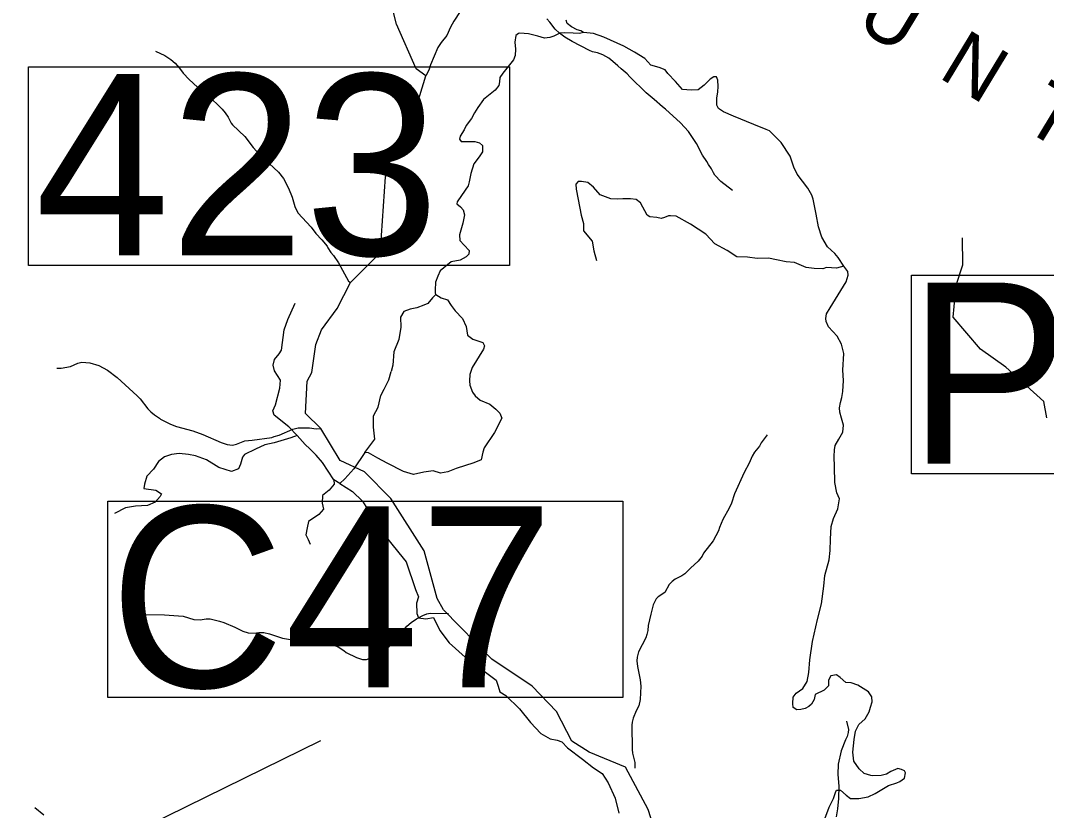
# Model space of a CAD drawing. Extents: x 1248089 to 1457196, y 820910 to 988753.
# Drawn here: x 1300740 to 1308669, y 891661 to 897770 of the extents above; entities that cross this region are included whole.
import ezdxf

# ---------------------------------------------------------------- set-up
doc = ezdxf.new("R2010")
doc.units = 0
for name, color, linetype in [('Exist Geographical Mountain Summit Label', 7, 'Continuous'), ('Exist Hydrographic Creek Single Shore', 7, 'Continuous'), ('Exist Hydrographic Misc Water Feature', 7, 'Continuous'), ('Exist Road Non-System Type 51', 7, 'Continuous'), ('Exist Road Primary US Structure Culvert Number Label', 7, 'Continuous'), ('Exist Road Secondary Structure Standard Bridge Number Label', 7, 'Continuous'), ('Prop Lane Arrow CELL', 7, 'Continuous')]:
    doc.layers.add(name, color=color, linetype=linetype)

msp = doc.modelspace()

# ---------------------------------------------------------------- linework, layer by layer
at = {"layer": 'Exist Hydrographic Creek Single Shore'}
msp.add_lwpolyline([(1308670.9, 894698.4), (1308648.9, 894823.6), (1308354.9, 895088.8), (1308157.9, 895227.5), (1307946.9, 895474.6), (1307969.8, 895723.7), (1308022.8, 895880.1), (1308019.9, 896090.3)], dxfattribs=at)
at = {"layer": 'Exist Hydrographic Misc Water Feature'}
for points in [[(1305652.8, 891476.1), (1305589.9, 891667.9), (1305414.9, 891996.4), (1305133.9, 892113.6), (1305001.8, 892198.3), (1304882.9, 892427.3), (1304694.8, 892621.5), (1304382.8, 892831.1), (1304008.8, 893212.9), (1303960.9, 893299.3), (1303860.8, 893669), (1303602.7, 894074.7), (1303399.7, 894278.9), (1303209.7, 894368.1), (1303061, 894616.1), (1302942.8, 894731.3), (1302956.7, 894980.5), (1302991.8, 895048.8), (1303021.7, 895264.8), (1303066.7, 895378.8), (1303186.8, 895543.9), (1303289.2, 895744.3), (1303496.7, 895951.2), (1303522.8, 895993.4), (1303560.7, 896560.5), (1303614.7, 896743.3), (1303798.8, 897097.5), (1303871.4, 897342.4), (1303796.7, 897396.3), (1303646.7, 897740.7), (1303585.7, 897978.2)], [(1304182.5, 897905.7), (1304088.5, 897764.5), (1304063.2, 897717.2), (1304035.4, 897654.1), (1303989.9, 897599.3), (1303964.7, 897560.1), (1303909, 897425.7), (1303895.9, 897386.2), (1303871.4, 897342.4)], [(1306242.7, 896454.6), (1306152.6, 896525.1), (1306105.9, 896574.6), (1306094.4, 896590.9), (1306079.3, 896623.3), (1306056.2, 896656), (1306044.9, 896680.3), (1306010.2, 896729.3), (1305964.7, 896818.6), (1305901.3, 896910.3), (1305841.2, 896978), (1305724.1, 897085.3), (1305700.6, 897102.1), (1305638.2, 897159.9), (1305575.5, 897209.6), (1305449, 897333.2), (1305427.7, 897357.9), (1305380.7, 897395.2), (1305357.4, 897419.9), (1305318.3, 897453), (1305287, 897477.9), (1305239.7, 897503.2), (1305200.1, 897518.4), (1305160.3, 897527.5), (1305136.6, 897538.2), (1305002.5, 897606.1), (1304947.4, 897639.7), (1304906.2, 897670.9), (1304873.1, 897701.8), (1304830.7, 897757), (1304807.3, 897781.7)], [(1301783, 897533.2), (1301856.1, 897499), (1301901.2, 897467.8), (1301934.4, 897438.9), (1301969.4, 897401.8), (1301998.3, 897363), (1302044.9, 897313.7), (1302173.7, 897196), (1302218.8, 897162.6), (1302267.5, 897115.3), (1302298.6, 897084.4), (1302321.9, 897055.7), (1302344.9, 897023.1), (1302367.6, 896976.5), (1302379.3, 896962.1), (1302472.7, 896871.5), (1302538.4, 896787.5), (1302592.7, 896728), (1302733.1, 896596), (1302771.8, 896546.9), (1302811.7, 896473.8), (1302839.7, 896402.9), (1302859.7, 896330.4), (1302882.4, 896281.7), (1302985.3, 896172.9), (1303021.9, 896123.7), (1303068.6, 896074.4), (1303109.3, 896025.3), (1303114.8, 896011.2), (1303137.9, 895976.5), (1303159.2, 895951.9), (1303197.6, 895894.8), (1303275.7, 895754.6), (1303289.2, 895744.3)], [(1301021.8, 895081.9), (1301053.8, 895081), (1301126.2, 895094.9), (1301183, 895121.2), (1301215.2, 895128.3), (1301275.1, 895122.6), (1301344.6, 895102.6), (1301413.6, 895066.6), (1301487.9, 895008.5), (1301642.1, 894868), (1301665.4, 894843.4), (1301725.3, 894767.6), (1301748.6, 894745), (1301776, 894720.3), (1301815.3, 894695), (1301823.1, 894686.8), (1301900, 894648.7), (1301945.6, 894631.4), (1302072.6, 894595.7), (1302149.8, 894567.5), (1302290.2, 894507.4), (1302337.8, 894490.1), (1302377.6, 894486.9), (1302409.9, 894494), (1302474.6, 894520.1), (1302530.8, 894524.4), (1302683.5, 894546.1), (1302699.7, 894553.6), (1302740, 894564.4), (1302845.4, 894609.3), (1302885.7, 894620.2), (1302973.6, 894619.7), (1303025.5, 894612.1), (1303061, 894616.1)], [(1306511.4, 894565.6), (1306463.6, 894503.1), (1306450.9, 894479.4), (1306413.6, 894432.5), (1306394.7, 894401.1), (1306371.2, 894345.8), (1306333.1, 894274.9), (1306258.5, 894109.1), (1306234.4, 894037.8), (1306217.4, 893998.3), (1306168.9, 893911.7), (1306141.1, 893848.5), (1306134.4, 893824.8), (1306092.2, 893746), (1306019.5, 893652.1), (1306006.9, 893628.5), (1305977.8, 893589.4), (1305918.2, 893535.1), (1305874.9, 893490.3), (1305850.4, 893475), (1305799.8, 893450.5), (1305775.2, 893431.3), (1305752.5, 893407.9), (1305718.8, 893346.9), (1305667.8, 893314.4), (1305653.4, 893298.8), (1305630.1, 893251.5), (1305610.1, 893180.1), (1305591.6, 893092.7), (1305588.5, 893052.7), (1305581.6, 893021), (1305572.9, 892997.3), (1305543.6, 892942), (1305515.8, 892887), (1305504.7, 892847.3), (1305503.8, 892817.3), (1305508.6, 892775.2), (1305529.7, 892670.6), (1305534.3, 892622.4), (1305529.4, 892518.7), (1305518.1, 892471), (1305497, 892431.6), (1305475.4, 892376.3), (1305466.5, 892344.5), (1305463.8, 892320.6), (1305466.6, 892132.6), (1305469.8, 892104.5), (1305487.7, 892032), (1305486.5, 891988.1)], [(1301628.8, 893195.2), (1301708.3, 893176.9), (1301852.3, 893174.7), (1301996.1, 893164.6), (1302079.4, 893138.1), (1302127.4, 893136.8), (1302175.6, 893143.4), (1302205.5, 893142.6), (1302279.1, 893126.5), (1302310.8, 893115.5), (1302395.8, 893079.1), (1302459, 893047.2), (1302500.6, 893034.1), (1302556.6, 893032.4), (1302580.8, 893037.7), (1302620.8, 893036.5), (1302664.5, 893027.3), (1302763.7, 892994.4), (1302827.4, 892982.6), (1302875.1, 892975.2), (1303017, 892967.1), (1303126.5, 892948), (1303174.1, 892934.6), (1303193.9, 892926), (1303239.2, 892898.7), (1303256.7, 892884.2), (1303335.7, 892844), (1303383.2, 892828.6), (1303415.2, 892827.7), (1303463.7, 892846.3), (1303520.9, 892888.6), (1303545.3, 892899.9), (1303586, 892926.7), (1303633.3, 892969.3), (1303652.1, 892994.8), (1303674.6, 893016.1), (1303701.8, 893057.4), (1303726.6, 893086.6), (1303759.5, 893115.6), (1303800.3, 893144.4), (1303849, 893169), (1303881.4, 893182.1), (1303905.5, 893187.4), (1304048.5, 893185.2)], [(1307123.5, 892352.6), (1307137.6, 892288.2), (1307136.9, 892264.3), (1307128.1, 892232.5), (1307115.4, 892209), (1307081, 892121.9), (1307058.1, 892018.7), (1307055.8, 891938.7), (1307063.3, 891850.5), (1307060.7, 891754.7), (1307053.3, 891675), (1307044.6, 891611.1)], [(1300850, 891684.1), (1300920.5, 891628.1)]]:
    msp.add_lwpolyline(points, dxfattribs=at)
at = {"layer": 'Exist Road Non-System Type 51'}
for points in [[(1305092, 897676.3), (1305070.7, 897689.3), (1305042.5, 897697.7), (1304997.4, 897720.3), (1304963.6, 897745.7), (1304958, 897771.1)], [(1305092, 897676.3), (1305059.7, 897669.5), (1305011.8, 897672.3), (1304941.3, 897675.1), (1304907.5, 897672.3), (1304862.4, 897649.7), (1304831.3, 897638.4), (1304789, 897632.8), (1304738.3, 897649.7), (1304665, 897666.7), (1304600.1, 897672.3), (1304588.9, 897669.5), (1304569.1, 897652.6), (1304560.7, 897601.8), (1304566.3, 897548.1), (1304563.5, 897500.2), (1304549.4, 897466.3), (1304467.6, 897361.9), (1304445, 897328.1), (1304442.2, 897294.2), (1304436.6, 897266), (1304408.4, 897232.1), (1304318.2, 897158.8), (1304273.4, 897097.8), (1304248, 897055.4), (1304225.4, 897013.1), (1304183.1, 896956.7), (1304169, 896925.6), (1304138, 896874.8), (1304132.4, 896852.3), (1304146.5, 896835.3), (1304185.9, 896835.3), (1304250.8, 896835.3), (1304287.5, 896824), (1304310, 896804.3), (1304310, 896753.5), (1304284.6, 896716.8), (1304242.3, 896660.4), (1304219.8, 896587), (1304208.5, 896522.1), (1304200, 896491.1), (1304149.3, 896417.7), (1304115.5, 896368.2), (1304112.6, 896351.3), (1304140.8, 896328.7), (1304160.6, 896306.1), (1304171.9, 896266.6), (1304157.8, 896201.7), (1304132.4, 896111.4), (1304135.2, 896069.1), (1304169, 896032.4), (1304208.5, 895990.1), (1304205.7, 895961.9), (1304183.1, 895942.1), (1304138, 895916.7), (1304067.5, 895902.6), (1303982.9, 895834.9), (1303965.9, 895794), (1303946.2, 895746), (1303943.4, 895683.9), (1303943.4, 895661.3), (1303949, 895650.1)], [(1307101.7, 895870.2), (1307060.1, 895936.3), (1307031.9, 895967.3), (1306975.5, 896020.9), (1306933.2, 896094.3), (1306907.8, 896173.3), (1306888.1, 896272.1), (1306865.5, 896387.8), (1306854.2, 896418.8), (1306823.2, 896472.4), (1306741.5, 896582.4), (1306716.1, 896636.1), (1306687.9, 896720.7), (1306617.4, 896825.1), (1306527.2, 896915.4), (1306501.8, 896926.7), (1306405.9, 896966.2), (1306250.8, 897031.1), (1306171.9, 897064), (1306135.2, 897089.4), (1306121.2, 897114.8), (1306121.2, 897168.4), (1306129.6, 897219.2), (1306132.4, 897258.7), (1306129.6, 897309.5), (1306118.3, 897334.9), (1306098.6, 897334.9), (1306070.4, 897315.1), (1306022.5, 897270), (1305977.3, 897233.3), (1305923.8, 897230.5), (1305856.1, 897236.1), (1305802.5, 897298.2), (1305743.3, 897360.3), (1305720.8, 897388.5), (1305675.6, 897405.4), (1305610.8, 897425.2), (1305565.7, 897476), (1305483.9, 897523.9), (1305402.1, 897571.9), (1305247.1, 897639.6), (1305168.1, 897667.9), (1305092, 897676.3)], [(1307101.7, 895870.2), (1307045.3, 895856), (1306969.2, 895858.9), (1306941, 895850.4), (1306873.3, 895853.2), (1306811.3, 895858.9), (1306721, 895898.4), (1306656.2, 895904), (1306582.9, 895918.1), (1306520.8, 895932.2), (1306433.4, 895929.4), (1306357.3, 895940.7), (1306275.5, 895943.5), (1306202.2, 895991.5), (1306106.4, 896042.3), (1306035.9, 896118.5), (1305917.4, 896194.6), (1305806, 896255.6), (1305763.7, 896258.5), (1305746.7, 896258.5), (1305715.7, 896247.2), (1305690.4, 896238.7), (1305656.5, 896247.2), (1305602.9, 896252.8), (1305583.2, 896264.1), (1305532.5, 896360), (1305498.6, 896385.4), (1305453.5, 896391.1), (1305394.3, 896391.1), (1305352, 896388.3), (1305301.2, 896391.1), (1305219.5, 896422.1), (1305168.7, 896481.4), (1305123.6, 896518.1), (1305075.7, 896523.7), (1305050.3, 896523.7), (1305030.6, 896504), (1305033.4, 896464.5), (1305050.3, 896385.4), (1305072.8, 896264.1), (1305089.8, 896199.2), (1305089.8, 896142.8), (1305157.4, 896063.8), (1305171.5, 895987.6), (1305191.3, 895914.2)], [(1307096.1, 895066), (1307101.7, 895195.8), (1307084.8, 895266.3), (1307050.9, 895328.4), (1306983.3, 895401.8), (1306966.4, 895441.3), (1306963.5, 895466.6), (1306969.2, 895500.5), (1306997.4, 895548.5), (1307121.4, 895748.8), (1307135.5, 895799.6), (1307132.7, 895827.8), (1307101.7, 895870.2)], [(1303207.1, 894190.6), (1303160.7, 894217.1), (1303074.6, 894353), (1303025, 894409.3), (1302975.3, 894459), (1302938.9, 894492.1), (1302879.3, 894561.7), (1302813.1, 894628), (1302700.5, 894717.4), (1302690.6, 894750.6), (1302710.4, 894797), (1302743.5, 894926.2), (1302750.2, 894989.1), (1302703.8, 895062), (1302693.9, 895105.1), (1302703.8, 895148.2), (1302740.2, 895191.2), (1302756.8, 895221.1), (1302776.6, 895376.8), (1302806.8, 895457.5), (1302863.1, 895583.4)], [(1303949, 895650.1), (1303923.7, 895624.7), (1303887, 895582.3), (1303856, 895568.2), (1303802.4, 895548.5), (1303751.7, 895537.2), (1303703.7, 895520.3), (1303675.5, 895475.1), (1303678.3, 895398.9), (1303664.2, 895303), (1303624.8, 895207.1), (1303616.3, 895105.5), (1303605, 895054.7)], [(1303949, 895650.1), (1303991.3, 895624.7), (1304039.3, 895610.6), (1304067.5, 895565.4), (1304098.5, 895525.9), (1304154.9, 895466.6), (1304183.1, 895404.6), (1304194.3, 895336.9), (1304236.6, 895305.8), (1304290.2, 895288.9), (1304312.8, 895280.4), (1304326.9, 895255), (1304318.4, 895229.6), (1304231, 895085.7)], [(1304231, 895085.7), (1304213.6, 895032.2), (1304210.3, 894982.5), (1304213.6, 894949.4), (1304233.5, 894896.4), (1304253.3, 894866.5), (1304293.1, 894833.4), (1304365.9, 894803.6), (1304412.3, 894763.8), (1304445.4, 894734), (1304458.6, 894694.2), (1304402.3, 894584.9), (1304322.9, 894465.6), (1304312.9, 894432.5), (1304299.7, 894372.8), (1304243.4, 894349.7), (1304107.6, 894306.6), (1304041.4, 894280.1), (1303985.1, 894270.1), (1303928.9, 894286.7), (1303856, 894276.8), (1303776.6, 894260.2), (1303700.4, 894283.4), (1303574.6, 894346.3), (1303501.7, 894386.1), (1303428.9, 894425.9), (1303402.4, 894429.2)], [(1303402.4, 894429.2), (1303478.6, 894531.9), (1303468.6, 894624.7), (1303468.6, 894714.1), (1303505.1, 894780.4), (1303524.9, 894869.8), (1303551.4, 894919.5), (1303587.8, 894992.4), (1303605, 895054.7)], [(1306840.4, 892826.7), (1306860, 892966.9), (1306899.2, 893137.7), (1306931.2, 893260.6), (1306948.4, 893395.8), (1306955.7, 893479.4), (1306990.1, 893599.9), (1306997.5, 893671.2), (1307000, 893759.7), (1307004.5, 893858.5), (1307021.7, 893919.9), (1307056.1, 893993.7), (1307068.4, 894069.9), (1307048.7, 894116.6), (1307034, 894197.8), (1307031.5, 894318.2), (1307029.1, 894399.4), (1307031.5, 894451), (1307036.4, 894483), (1307063.5, 894532.1), (1307095.4, 894586.2), (1307100.3, 894640.3), (1307085.6, 894694.4), (1307070.8, 894741.1), (1307068.4, 894775.5), (1307075.7, 894814.9), (1307088, 894854.2), (1307095.4, 894900.9), (1307100.3, 894987), (1307096.1, 895066)], [(1302879.3, 894561.7), (1302830, 894541.9), (1302700.9, 894505.4), (1302628.1, 894488.9), (1302555.2, 894455.7), (1302472.5, 894412.7), (1302455.9, 894392.8), (1302439.4, 894339.8), (1302426.1, 894303.3), (1302369.8, 894283.4), (1302273.8, 894313.3), (1302177.8, 894372.9), (1302091.7, 894402.7), (1302038.7, 894412.7), (1301965.9, 894422.6), (1301906.3, 894412.7), (1301853.3, 894396.1), (1301807, 894359.6), (1301767.2, 894300), (1301717.6, 894247), (1301697.7, 894184), (1301694.4, 894150.9), (1301787.1, 894137.7), (1301830.1, 894111.1), (1301820.2, 894088), (1301780.5, 894044.9), (1301720.9, 894018.4), (1301628.2, 894015.1), (1301552, 894001.8), (1301465.9, 893958.7)], [(1303402.4, 894429.2), (1303316.3, 894303.3), (1303246.8, 894227.1), (1303207.1, 894190.6)], [(1303160.7, 894217.1), (1303164.4, 894184), (1303124.7, 894137.7), (1303075.1, 894097.9), (1303071.7, 894038.3), (1303081.7, 893991.9), (1303045.3, 893948.8), (1302965.8, 893895.8), (1302955.9, 893846.1), (1302945.9, 893793.1), (1302962.5, 893756.6), (1302979, 893720.2)], [(1303207.1, 894190.6), (1303306.2, 894128.7), (1303382.3, 894052.5), (1303524.7, 893827.2), (1303663.8, 893654.9), (1303720.1, 893585.3), (1303792.9, 893369.9), (1303816.1, 893313.6), (1303799.5, 893263.9), (1303802.8, 893184.4), (1303816.1, 893151.3), (1303872.4, 893144.6), (1303932, 893154.6), (1303981.2, 893053), (1304054, 892956.9), (1304176.5, 892847.6), (1304302.3, 892754.8), (1304414.9, 892668.7), (1304431.5, 892622.3), (1304444.7, 892579.2), (1304491.1, 892549.4), (1304597, 892446.7), (1304682.2, 892342.2), (1304761.7, 892256.1), (1304834.5, 892216.3), (1304887.5, 892206.4), (1304923.9, 892193.1), (1304967, 892146.8), (1305082.9, 892057.3), (1305169, 891991), (1305235.2, 891948), (1305281.5, 891875.1), (1305334.5, 891755.8), (1305364.3, 891639.8)], [(1306955.9, 891596.4), (1306990.3, 891687.4), (1307022.2, 891753.8), (1307037, 891800.5), (1307046.8, 891817.7), (1307076.3, 891817.7), (1307120.5, 891780.8), (1307154.9, 891753.8), (1307218.8, 891753.8), (1307290, 891766.1), (1307344.1, 891793.1), (1307410.4, 891832.4), (1307447.3, 891854.6), (1307511.1, 891874.2), (1307535.7, 891886.5), (1307572.6, 891911.1), (1307579.9, 891952.9), (1307572.6, 891967.7), (1307548, 891977.5), (1307521, 891987.3), (1307466.9, 891962.7), (1307432.5, 891943.1), (1307390.8, 891930.8), (1307322, 891928.3), (1307312.2, 891930.8), (1307260.6, 891948), (1307221.2, 891982.4), (1307179.5, 892043.9), (1307172.1, 892112.7), (1307181.9, 892209.6), (1307194.1, 892273.6), (1307218.7, 892325.2), (1307267.8, 892369.4), (1307297.3, 892423.5), (1307309.6, 892460.4), (1307321.9, 892502.2), (1307319.4, 892539.1), (1307292.4, 892578.4), (1307211.3, 892630.1), (1307159.7, 892649.7), (1307118, 892652.2), (1307073.8, 892689.1), (1307046.7, 892711.2), (1307002.5, 892701.4), (1306982.9, 892669.4), (1306982.9, 892625.1), (1306950.9, 892590.7), (1306882.1, 892558.8), (1306872.3, 892519.4), (1306852.7, 892482.5), (1306833, 892465.3), (1306803.5, 892450.6), (1306771.6, 892443.2), (1306739.6, 892440.7), (1306710.2, 892458), (1306707.7, 892487.5), (1306710.2, 892536.6), (1306734.7, 892568.6), (1306786.3, 892605.5), (1306818.3, 892659.6), (1306833, 892728.4), (1306840.4, 892826.7)]]:
    msp.add_lwpolyline(points, dxfattribs=at)
at = {"layer": 'Exist Road Primary US Structure Culvert Number Label'}
msp.add_lwpolyline([(1301414.3, 894053.8), (1305396.1, 894053.8), (1305396.1, 892534.4), (1301414.3, 892534.4)], close=True, dxfattribs=at)
msp.add_lwpolyline([(1298480.6, 891255), (1300076, 891224.4), (1301431, 891400), (1303062, 892203)], dxfattribs=at)
at = {"layer": 'Exist Road Secondary Structure Standard Bridge Number Label'}
msp.add_lwpolyline([(1300802.5, 897412.5), (1304518.4, 897412.5), (1304518.4, 895876.1), (1300802.5, 895876.1)], close=True, dxfattribs=at)
at = {"layer": 'Prop Lane Arrow CELL'}
msp.add_lwpolyline([(1307626.2, 895799.5), (1312690.8, 895799.5), (1312690.8, 894264.1), (1307626.2, 894264.1)], close=True, dxfattribs=at)

# ---------------------------------------------------------------- texts
at = {"layer": 'Exist Geographical Mountain Summit Label'}
msp.add_text('M  O  U  N  T  A  I  N', height=440, rotation=328.82018, dxfattribs=at).set_placement((1305809.5, 898554.1))
at = {"layer": 'Exist Road Primary US Structure Culvert Number Label'}
msp.add_text('C47', height=1400, dxfattribs=at).set_placement((1301427.4, 892613.5))
at = {"layer": 'Exist Road Secondary Structure Standard Bridge Number Label'}
msp.add_text('423', height=1400, dxfattribs=at).set_placement((1300852.7, 895955.2))
at = {"layer": 'Prop Lane Arrow CELL'}
msp.add_text('P377', height=1400, dxfattribs=at).set_placement((1307597.7, 894343.2))

doc.saveas('drawing.dxf')
